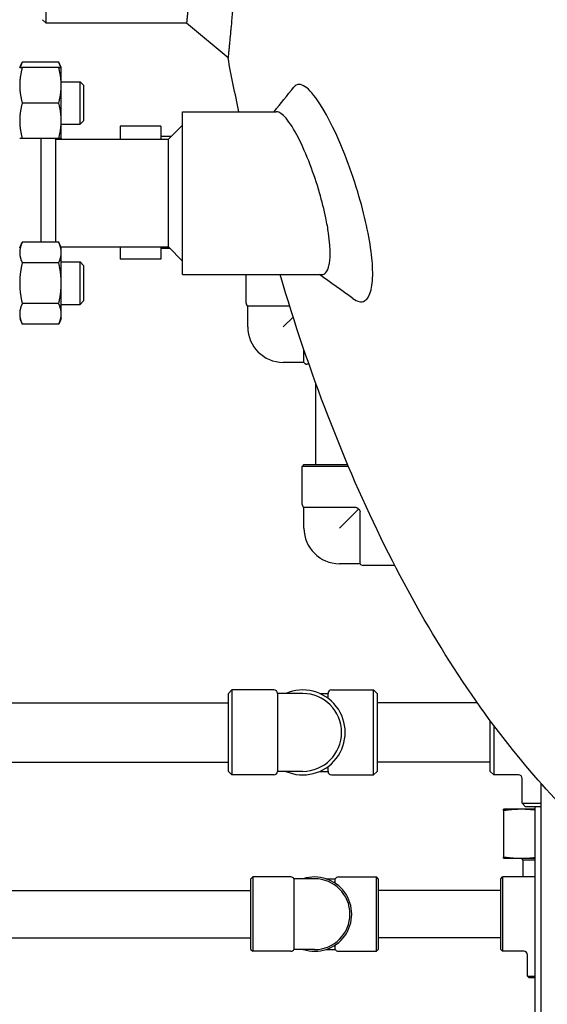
# Model space of a CAD drawing. Header units: inches. Extents: x 24 to 1128, y -69 to 748.
# Tile 281 of 656: x 450 to 459, y 284 to 302. Entities that reach past the tile are written whole.
import ezdxf

# ---------------------------------------------------------------- set-up
doc = ezdxf.new("R2010")
doc.units = ezdxf.units.IN
doc.header["$LTSCALE"] = 32
doc.header["$MEASUREMENT"] = 0
doc.layers.add('Visible (ANSI)', color=7, linetype='Continuous', lineweight=30)

msp = doc.modelspace()

# ---------------------------------------------------------------- linework, layer by layer
at = {"layer": 'Visible (ANSI)'}
for p, q in [((450.47621, 301.54617), (450.47621, 317.54616)), ((450.47621, 301.54617), (450.41371, 301.60867)), ((452.95832, 301.54617), (450.47621, 301.54617)), ((453.69134, 300.93414), (452.95832, 301.54617)), ((450.01116, 300.76216), (450.05624, 300.85885)), ((450.70007, 300.85885), (450.05624, 300.85885)), ((450.74516, 300.76216), (450.70007, 300.85885)), ((450.70007, 300.76216), (450.05624, 300.76216)), ((450.74516, 300.44966), (450.74516, 300.76216)), ((450.74516, 300.51216), (451.07866, 300.51216)), ((451.07866, 299.76216), (451.07866, 300.51216)), ((451.14116, 300.44966), (451.07866, 300.51216)), ((450.74516, 299.82466), (450.74516, 300.44966)), ((451.14116, 300.44966), (451.14116, 299.82466)), ((450.70007, 300.13716), (450.05624, 300.13716)), ((452.88866, 297.10867), (452.88866, 299.98367)), ((452.88866, 299.98367), (454.54422, 299.98367)), ((450.74516, 299.51216), (450.74516, 299.82466)), ((451.14116, 299.82466), (451.07866, 299.76216)), ((450.74516, 299.76216), (451.07866, 299.76216)), ((451.78822, 299.73051), (451.78822, 299.49617)), ((452.50622, 299.73051), (451.78822, 299.73051)), ((452.50622, 299.73051), (452.50622, 299.49617)), ((452.63866, 299.49617), (452.88866, 299.74617)), ((450.70007, 299.51216), (450.05624, 299.51216)), ((450.39116, 297.67687), (450.39116, 299.51216)), ((450.64116, 299.49617), (450.62517, 299.51216)), ((450.64116, 299.49617), (452.63866, 299.49617)), ((450.64116, 299.49617), (450.64116, 297.67687)), ((450.74516, 299.51216), (450.7377, 299.49617)), ((452.6875, 299.54501), (452.50622, 299.54501)), ((452.63866, 297.59617), (452.63866, 299.49617)), ((450.01116, 297.58018), (450.05624, 297.67687)), ((450.70007, 297.67687), (450.05624, 297.67687)), ((450.74516, 297.58018), (450.70007, 297.67687)), ((450.7377, 297.59617), (452.63866, 297.59617)), ((450.74516, 297.49645), (450.74516, 297.58018)), ((451.78822, 297.59617), (451.78822, 297.37951)), ((452.50622, 297.59617), (452.50622, 297.37951)), ((452.66982, 297.56501), (452.50622, 297.56501)), ((452.63866, 297.59617), (452.88866, 297.34617)), ((450.74516, 296.95518), (450.74516, 297.49645)), ((452.50622, 297.37951), (451.78822, 297.37951)), ((450.70007, 297.31602), (450.05624, 297.31602)), ((450.74516, 297.33018), (451.07866, 297.33018)), ((451.07866, 296.58018), (451.07866, 297.33018)), ((451.14116, 297.26768), (451.07866, 297.33018)), ((451.14116, 297.26768), (451.14116, 296.64268)), ((452.88866, 297.10867), (455.34736, 297.10867)), ((454.00917, 296.6012), (454.00917, 297.10867)), ((450.74516, 296.41391), (450.74516, 296.95518)), ((450.70007, 296.59434), (450.05624, 296.59434)), ((450.74516, 296.58018), (451.07866, 296.58018)), ((451.14116, 296.64268), (451.07866, 296.58018)), ((454.78116, 296.54707), (454.04042, 296.54707)), ((454.04042, 296.1817), (454.04042, 296.54707)), ((450.01116, 296.33018), (450.05624, 296.23349)), ((450.74516, 296.33018), (450.70007, 296.23349)), ((450.74516, 296.33018), (450.74516, 296.41391)), ((454.66542, 296.1817), (454.84133, 296.35761)), ((450.70007, 296.23349), (450.05624, 296.23349)), ((455.03079, 295.5567), (455.03079, 295.78476)), ((455.03079, 295.5567), (454.66542, 295.5567)), ((455.12041, 295.52545), (455.08492, 295.52545)), ((455.23792, 295.19586), (455.23792, 293.75158)), ((455.03292, 293.75158), (455.00167, 293.72033)), ((455.81741, 293.72033), (455.00167, 293.72033)), ((455.00167, 293.04608), (455.00167, 293.72033)), ((455.03292, 293.75158), (455.80417, 293.75158)), ((455.95434, 292.99195), (455.03292, 292.99195)), ((455.03292, 292.62658), (455.03292, 292.99195)), ((455.65792, 292.62658), (455.9973, 292.96595)), ((456.02329, 292.00158), (456.02329, 292.923)), ((456.02329, 292.00158), (455.65792, 292.00158)), ((456.63658, 291.97033), (456.07742, 291.97033)), ((453.69792, 289.70867), (453.76042, 289.77117)), ((453.69792, 288.33367), (453.69792, 289.70867)), ((453.76042, 289.77117), (453.76042, 288.27117)), ((454.50042, 289.77117), (453.76042, 289.77117)), ((454.56292, 289.70867), (454.56292, 288.33367)), ((455.01042, 289.70867), (454.56292, 289.70867)), ((455.31016, 289.70867), (455.45792, 289.70867)), ((455.45792, 289.62304), (455.45792, 289.70867)), ((455.52042, 289.77117), (456.26042, 289.77117)), ((456.26042, 288.27117), (456.26042, 289.77117)), ((456.32292, 289.70867), (456.26042, 289.77117)), ((456.32292, 289.70867), (456.32292, 288.33367)), ((444.70116, 289.54617), (453.69792, 289.54617)), ((458.09464, 289.54617), (456.32292, 289.54617)), ((458.32292, 288.33367), (458.32292, 289.22952)), ((458.38542, 289.14541), (458.38542, 288.27117)), ((444.70116, 288.49617), (453.69792, 288.49617)), ((458.32292, 288.49617), (456.32292, 288.49617)), ((453.69792, 288.33367), (453.76042, 288.27117)), ((455.01042, 288.33367), (454.56292, 288.33367)), ((455.31016, 288.33367), (455.45792, 288.33367)), ((455.45792, 288.33367), (455.45792, 288.4193)), ((456.32292, 288.33367), (456.26042, 288.27117)), ((458.32292, 288.33367), (458.38542, 288.27117)), ((454.50042, 288.27117), (453.76042, 288.27117)), ((455.52042, 288.27117), (456.26042, 288.27117)), ((458.82292, 288.27117), (458.38542, 288.27117)), ((458.88542, 287.77117), (458.88542, 288.20867)), ((459.21542, 288.12617), (459.21542, 250.54617)), ((458.87174, 287.66408), (458.55542, 287.66408)), ((458.55542, 287.64528), (458.55542, 286.81688)), ((459.11042, 287.66408), (458.87174, 287.66408)), ((458.88542, 287.77117), (459.21542, 287.77117)), ((458.94792, 287.70867), (458.88542, 287.77117)), ((459.21542, 287.70867), (458.94792, 287.70867)), ((459.11042, 287.70867), (459.11042, 250.54617)), ((458.55542, 286.79808), (458.87174, 286.79808)), ((458.87174, 286.79808), (459.11042, 286.79808)), ((458.90292, 286.76808), (458.87292, 286.79808)), ((459.11042, 286.76808), (458.90292, 286.76808)), ((458.90292, 286.46827), (458.90292, 286.76808)), ((454.09542, 286.43702), (454.12667, 286.46827)), ((454.09542, 285.18702), (454.09542, 286.43702)), ((454.12667, 286.46827), (454.12667, 285.15577)), ((454.80092, 286.46827), (454.12667, 286.46827)), ((454.85504, 286.43702), (454.85504, 285.18702)), ((455.22042, 286.43702), (454.85504, 286.43702)), ((455.42052, 286.43702), (455.58579, 286.43702)), ((455.58579, 286.36225), (455.58579, 286.43702)), ((455.63992, 286.46827), (456.31417, 286.46827)), ((456.31417, 285.15577), (456.31417, 286.46827)), ((456.34542, 286.43702), (456.31417, 286.46827)), ((456.34542, 286.43702), (456.34542, 285.18702)), ((458.51042, 286.43702), (458.54167, 286.46827)), ((458.51042, 285.18702), (458.51042, 286.43702)), ((458.54167, 286.46827), (458.54167, 285.15577)), ((459.11042, 286.46827), (458.54167, 286.46827)), ((436.08763, 286.23202), (454.09542, 286.23202)), ((458.51042, 286.23202), (456.34542, 286.23202)), ((436.08763, 285.39202), (454.09542, 285.39202)), ((458.51042, 285.39202), (456.34542, 285.39202)), ((454.09542, 285.18702), (454.12667, 285.15577)), ((455.22042, 285.18702), (454.85504, 285.18702)), ((455.42052, 285.18702), (455.58579, 285.18702)), ((455.58579, 285.18702), (455.58579, 285.26178)), ((456.34542, 285.18702), (456.31417, 285.15577)), ((458.51042, 285.18702), (458.54167, 285.15577)), ((454.80092, 285.15577), (454.12667, 285.15577)), ((455.63992, 285.15577), (456.31417, 285.15577)), ((458.91667, 285.15577), (458.54167, 285.15577)), ((458.97917, 284.71827), (458.97917, 285.09327)), ((458.97917, 284.71827), (459.11042, 284.71827)), ((459.01042, 284.68702), (458.97917, 284.71827)), ((459.11042, 284.68702), (459.01042, 284.68702))]:
    msp.add_line(p, q, dxfattribs=at)
for centre, radius, start, end in [((454.07167, 296.6012), 0.0625, 180, 240), ((454.66542, 296.1817), 0.625, 180, 270), ((455.08492, 295.58795), 0.0625, 210, 270), ((455.06417, 293.04608), 0.0625, 180, 240), ((455.65792, 292.62658), 0.625, 180, 270), ((456.07742, 292.03283), 0.0625, 210, 270), ((454.50042, 289.70867), 0.0625, 0, 90), ((455.01042, 289.02117), 0.75, 246.443536, 113.556464), ((455.01042, 289.02117), 0.6875, 270, 90), ((455.52042, 289.70867), 0.0625, 90, 180), ((454.50042, 288.33367), 0.0625, 270, 0), ((455.52042, 288.33367), 0.0625, 180, 270), ((458.82292, 288.20867), 0.0625, 0, 90), ((454.80092, 286.40577), 0.0625, 30, 90), ((455.22042, 285.81202), 0.65625, 252.24721, 107.75279), ((455.22042, 285.81202), 0.625, 270, 90), ((455.63992, 286.40577), 0.0625, 90, 150), ((454.80092, 285.21827), 0.0625, 270, 330), ((455.63992, 285.21827), 0.0625, 210, 270), ((458.91667, 285.09327), 0.0625, 0, 90)]:
    msp.add_arc(centre, radius, start, end, dxfattribs=at)
for points, knots in [([(453.70857, 317.98436), (453.70959, 317.97404), (453.71064, 317.96326), (453.71174, 317.95202), (453.71182, 317.95124), (453.71189, 317.95046), (453.71197, 317.94968), (453.71389, 317.93), (453.71594, 317.90892), (453.71813, 317.88642), (453.71822, 317.88541), (453.71832, 317.8844), (453.71842, 317.88338), (453.723, 317.83615), (453.72813, 317.78277), (453.73379, 317.72324), (453.73394, 317.72166), (453.73409, 317.72009), (453.73424, 317.7185), (453.73707, 317.68876), (453.74002, 317.6575), (453.7431, 317.62472), (453.74328, 317.6228), (453.74346, 317.62087), (453.74364, 317.61895), (453.74833, 317.56897), (453.75331, 317.51549), (453.75855, 317.45853), (453.76035, 317.43891), (453.76219, 317.41885), (453.76406, 317.39836), (453.76431, 317.39561), (453.76456, 317.39286), (453.76481, 317.3901), (453.76499, 317.38808), (453.76518, 317.38606), (453.76536, 317.38403), (453.76869, 317.34755), (453.77211, 317.3097), (453.77563, 317.27051), (453.77591, 317.26734), (453.7762, 317.26416), (453.77648, 317.26097), (453.78414, 317.17559), (453.79223, 317.08385), (453.8007, 316.98581), (453.80105, 316.98181), (453.80139, 316.9778), (453.80174, 316.97378), (453.80578, 316.92701), (453.80989, 316.87883), (453.81409, 316.82925), (453.81446, 316.82482), (453.81484, 316.82037), (453.81521, 316.81592), (453.82181, 316.73781), (453.82858, 316.65627), (453.8355, 316.57141), (453.83772, 316.54423), (453.83995, 316.51667), (453.8422, 316.48873), (453.84264, 316.48325), (453.84309, 316.47776), (453.84353, 316.47225), (453.8479, 316.41779), (453.85234, 316.36189), (453.85684, 316.30458), (453.8573, 316.29863), (453.85777, 316.29266), (453.85824, 316.28668), (453.86797, 316.16217), (453.87796, 316.03102), (453.88808, 315.89348), (453.88857, 315.88678), (453.88906, 315.88006), (453.88956, 315.87333), (453.89452, 315.80569), (453.89951, 315.73653), (453.90451, 315.66588), (453.90502, 315.65877), (453.90552, 315.65165), (453.90603, 315.64451), (453.90826, 315.6129), (453.9105, 315.581), (453.91273, 315.54881), (453.91813, 315.47124), (453.92353, 315.39199), (453.92893, 315.3111), (453.93176, 315.26863), (453.9346, 315.22559), (453.93745, 315.18201), (453.93797, 315.17395), (453.9385, 315.16587), (453.93902, 315.15778), (453.94396, 315.0818), (453.94889, 315.00425), (453.95381, 314.92519), (453.95432, 314.91692), (453.95484, 314.90863), (453.95535, 314.90033), (453.96562, 314.73444), (453.97582, 314.56197), (453.98578, 314.38359), (453.98625, 314.37527), (453.98671, 314.36693), (453.98718, 314.35859), (453.99189, 314.2737), (453.99656, 314.18748), (454.00116, 314.10002), (454.0016, 314.09166), (454.00204, 314.08328), (454.00247, 314.07489), (454.00927, 313.94487), (454.01591, 313.81213), (454.02235, 313.67697), (454.02496, 313.62205), (454.02755, 313.56657), (454.03011, 313.51056), (454.03052, 313.50157), (454.03093, 313.49257), (454.03134, 313.48355), (454.03551, 313.39176), (454.03959, 313.29855), (454.04358, 313.20398), (454.04396, 313.19488), (454.04434, 313.18578), (454.04472, 313.17666), (454.0469, 313.12466), (454.04904, 313.07225), (454.05115, 313.01946), (454.05719, 312.86846), (454.06296, 312.71427), (454.06836, 312.55814), (454.06863, 312.55057), (454.06889, 312.54299), (454.06915, 312.53541), (454.07271, 312.43186), (454.07611, 312.32738), (454.07935, 312.22209), (454.07956, 312.21532), (454.07977, 312.20854), (454.07998, 312.20175), (454.08488, 312.04097), (454.0894, 311.87834), (454.09348, 311.71432), (454.09352, 311.71268), (454.09356, 311.71104), (454.0936, 311.7094), (454.09376, 311.70328), (454.09391, 311.69715), (454.09406, 311.69101), (454.09532, 311.63971), (454.09655, 311.58818), (454.09773, 311.53644), (454.09787, 311.53041), (454.098, 311.52438), (454.09814, 311.51834), (454.10062, 311.40882), (454.10291, 311.29833), (454.10501, 311.18699), (454.10512, 311.18129), (454.10523, 311.17559), (454.10533, 311.16988), (454.10632, 311.11704), (454.10726, 311.064), (454.10815, 311.01078), (454.10824, 311.00528), (454.10833, 310.99977), (454.10843, 310.99426), (454.11029, 310.88201), (454.11195, 310.76897), (454.1134, 310.65525), (454.11346, 310.65041), (454.11352, 310.64557), (454.11358, 310.64073), (454.11427, 310.58579), (454.11491, 310.5307), (454.1155, 310.47547), (454.11554, 310.47131), (454.11559, 310.46715), (454.11563, 310.46299), (454.11685, 310.34672), (454.11785, 310.22977), (454.11861, 310.11302), (454.11862, 310.11071), (454.11864, 310.1084), (454.11865, 310.10609), (454.11903, 310.04787), (454.11934, 309.98966), (454.1196, 309.93148), (454.11961, 309.93003), (454.11961, 309.92857), (454.11962, 309.92711), (454.12014, 309.80751), (454.12042, 309.68803), (454.12045, 309.56882), (454.12045, 309.56297), (454.12045, 309.55712), (454.12045, 309.55128), (454.12045, 309.49729), (454.12041, 309.44329), (454.12031, 309.38929), (454.12031, 309.38879), (454.12031, 309.38829), (454.12031, 309.38779), (454.12009, 309.26881), (454.11963, 309.14983), (454.11893, 309.03102), (454.11892, 309.02934), (454.11891, 309.02766), (454.1189, 309.02599), (454.11855, 308.96803), (454.11815, 308.91012), (454.11769, 308.85226), (454.11767, 308.85002), (454.11765, 308.84777), (454.11764, 308.84552), (454.11626, 308.67458), (454.11439, 308.50413), (454.11204, 308.33464), (454.11198, 308.33098), (454.11193, 308.32733), (454.11188, 308.32367), (454.11035, 308.21461), (454.10862, 308.10596), (454.1067, 307.99783), (454.10663, 307.99356), (454.10655, 307.9893), (454.10648, 307.98504), (454.10284, 307.78207), (454.09851, 307.58049), (454.0936, 307.38285), (454.0932, 307.36661), (454.09279, 307.35039), (454.09238, 307.33418), (454.09222, 307.32786), (454.09206, 307.32154), (454.0919, 307.31521), (454.08926, 307.21223), (454.08645, 307.10997), (454.0835, 307.00855), (454.08328, 307.00123), (454.08307, 306.99391), (454.08285, 306.9866), (454.07672, 306.77796), (454.06993, 306.57295), (454.06261, 306.37254), (454.06229, 306.36359), (454.06196, 306.35465), (454.06163, 306.34572), (454.05824, 306.25376), (454.05475, 306.16278), (454.05115, 306.07288), (454.05102, 306.06963), (454.05089, 306.06639), (454.05076, 306.06315), (454.05039, 306.0538), (454.05001, 306.04447), (454.04963, 306.03514), (454.04172, 305.83929), (454.03334, 305.64862), (454.02465, 305.46394), (454.02423, 305.45509), (454.02381, 305.44626), (454.0234, 305.43744), (454.02307, 305.43055), (454.02274, 305.42367), (454.02242, 305.41679), (454.01854, 305.33533), (454.01458, 305.25468), (454.01056, 305.17491), (454.01014, 305.16669), (454.00973, 305.15848), (454.00931, 305.15028), (454.00041, 304.97478), (453.99118, 304.80339), (453.98179, 304.63773), (453.98131, 304.62938), (453.98084, 304.62105), (453.98036, 304.61273), (453.97605, 304.53701), (453.9717, 304.46246), (453.96733, 304.38913), (453.96683, 304.38069), (453.96632, 304.37226), (453.96582, 304.36385), (453.9565, 304.20834), (453.94709, 304.05836), (453.9377, 303.91419), (453.93717, 303.90609), (453.93664, 303.898), (453.93611, 303.88994), (453.93373, 303.85348), (453.93134, 303.81741), (453.92896, 303.78171), (453.92687, 303.75031), (453.92477, 303.71916), (453.92267, 303.68825), (453.92216, 303.68064), (453.92164, 303.67305), (453.92112, 303.66547), (453.91833, 303.62439), (453.91553, 303.58375), (453.91274, 303.54355), (453.90599, 303.44652), (453.89926, 303.35208), (453.89258, 303.26036), (453.89208, 303.25351), (453.89158, 303.24667), (453.89108, 303.23985), (453.88658, 303.17823), (453.8821, 303.11785), (453.87765, 303.05874), (453.87716, 303.05223), (453.87667, 303.04573), (453.87618, 303.03924), (453.86673, 302.91393), (453.85744, 302.79441), (453.84839, 302.68091), (453.84794, 302.67522), (453.84749, 302.66955), (453.84704, 302.66389), (453.84313, 302.61497), (453.83927, 302.56718), (453.83547, 302.52053), (453.83504, 302.51533), (453.83462, 302.51015), (453.8342, 302.50498), (453.83378, 302.49984), (453.83336, 302.49472), (453.83294, 302.48961), (453.82421, 302.38304), (453.81573, 302.28189), (453.80756, 302.18629), (453.8072, 302.18208), (453.80684, 302.17788), (453.80648, 302.1737), (453.80264, 302.12889), (453.79888, 302.08532), (453.79519, 302.04299), (453.79486, 302.03916), (453.79452, 302.03535), (453.79419, 302.03154), (453.78806, 301.96135), (453.78215, 301.89461), (453.77648, 301.83135), (453.77497, 301.81453), (453.77348, 301.79795), (453.77201, 301.78162), (453.77173, 301.77856), (453.77146, 301.77551), (453.77118, 301.77247), (453.76921, 301.75064), (453.76727, 301.72925), (453.76536, 301.70831), (453.76399, 301.69321), (453.76263, 301.67834), (453.76129, 301.66371), (453.76105, 301.66107), (453.76081, 301.65845), (453.76057, 301.65584), (453.75988, 301.64828), (453.75919, 301.64079), (453.7585, 301.63336), (453.75259, 301.56906), (453.74701, 301.5092), (453.7418, 301.45379), (453.74163, 301.45198), (453.74146, 301.45017), (453.74129, 301.44836), (453.73845, 301.41822), (453.73573, 301.3894), (453.73311, 301.36193), (453.73297, 301.36044), (453.73283, 301.35895), (453.73269, 301.35747), (453.72729, 301.30079), (453.72239, 301.24986), (453.718, 301.20467), (453.71791, 301.20369), (453.71782, 301.20271), (453.71772, 301.20174), (453.71557, 301.17956), (453.71354, 301.15877), (453.71165, 301.13937), (453.71157, 301.13861), (453.7115, 301.13784), (453.71142, 301.13708), (453.71043, 301.12695), (453.70948, 301.1172), (453.70856, 301.10783), (453.70588, 301.08053), (453.7035, 301.05646), (453.70144, 301.03562), (453.7014, 301.03523), (453.70137, 301.03485), (453.70133, 301.03447), (453.69996, 301.02063), (453.69873, 301.00822), (453.69764, 300.99724), (453.69761, 300.99701), (453.69759, 300.99677), (453.69757, 300.99654), (453.69536, 300.97432), (453.69373, 300.95803), (453.6927, 300.94768), (453.69269, 300.94763), (453.69268, 300.94758), (453.69268, 300.94753), (453.69216, 300.94238), (453.6918, 300.93871), (453.69158, 300.93653), (453.69158, 300.93652), (453.69158, 300.93652), (453.69158, 300.93651), (453.69142, 300.93493), (453.69134, 300.93414), (453.69134, 300.93414)], [0, 0, 0, 0, 0.003172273, 0.003172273, 0.003172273, 0.003391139, 0.003391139, 0.003391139, 0.008912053, 0.008912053, 0.008912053, 0.009159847, 0.009159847, 0.009159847, 0.020688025, 0.020688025, 0.020688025, 0.020992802, 0.020992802, 0.020992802, 0.026720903, 0.026720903, 0.026720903, 0.02705607, 0.02705607, 0.02705607, 0.035741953, 0.035741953, 0.035741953, 0.038733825, 0.038733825, 0.038733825, 0.039134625, 0.039134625, 0.039134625, 0.039427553, 0.039427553, 0.039427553, 0.044703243, 0.044703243, 0.044703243, 0.045129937, 0.045129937, 0.045129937, 0.056559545, 0.056559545, 0.056559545, 0.057025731, 0.057025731, 0.057025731, 0.062450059, 0.062450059, 0.062450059, 0.062934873, 0.062934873, 0.062934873, 0.071438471, 0.071438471, 0.071438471, 0.074161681, 0.074161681, 0.074161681, 0.074695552, 0.074695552, 0.074695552, 0.079974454, 0.079974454, 0.079974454, 0.080522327, 0.080522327, 0.080522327, 0.091931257, 0.091931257, 0.091931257, 0.092487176, 0.092487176, 0.092487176, 0.098072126, 0.098072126, 0.098072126, 0.098634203, 0.098634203, 0.098634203, 0.101122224, 0.101122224, 0.101122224, 0.107117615, 0.107117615, 0.107117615, 0.110266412, 0.110266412, 0.110266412, 0.110848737, 0.110848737, 0.110848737, 0.11631456, 0.11631456, 0.11631456, 0.116886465, 0.116886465, 0.116886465, 0.128309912, 0.128309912, 0.128309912, 0.128842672, 0.128842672, 0.128842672, 0.134262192, 0.134262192, 0.134262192, 0.134780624, 0.134780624, 0.134780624, 0.142815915, 0.142815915, 0.142815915, 0.146081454, 0.146081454, 0.146081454, 0.146605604, 0.146605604, 0.146605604, 0.151940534, 0.151940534, 0.151940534, 0.152453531, 0.152453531, 0.152453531, 0.155378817, 0.155378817, 0.155378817, 0.163744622, 0.163744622, 0.163744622, 0.164150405, 0.164150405, 0.164150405, 0.169691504, 0.169691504, 0.169691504, 0.170048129, 0.170048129, 0.170048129, 0.178501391, 0.178501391, 0.178501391, 0.178585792, 0.178585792, 0.178585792, 0.178901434, 0.178901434, 0.178901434, 0.181541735, 0.181541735, 0.181541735, 0.181849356, 0.181849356, 0.181849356, 0.18743201, 0.18743201, 0.18743201, 0.187717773, 0.187717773, 0.187717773, 0.190365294, 0.190365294, 0.190365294, 0.190639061, 0.190639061, 0.190639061, 0.196219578, 0.196219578, 0.196219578, 0.19645702, 0.19645702, 0.19645702, 0.199151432, 0.199151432, 0.199151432, 0.199354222, 0.199354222, 0.199354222, 0.20502389, 0.20502389, 0.20502389, 0.205136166, 0.205136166, 0.205136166, 0.207963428, 0.207963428, 0.207963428, 0.208034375, 0.208034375, 0.208034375, 0.213846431, 0.213846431, 0.213846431, 0.214131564, 0.214131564, 0.214131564, 0.216764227, 0.216764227, 0.216764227, 0.216788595, 0.216788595, 0.216788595, 0.222588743, 0.222588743, 0.222588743, 0.222670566, 0.222670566, 0.222670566, 0.225499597, 0.225499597, 0.225499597, 0.225609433, 0.225609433, 0.225609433, 0.233968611, 0.233968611, 0.233968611, 0.234148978, 0.234148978, 0.234148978, 0.239529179, 0.239529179, 0.239529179, 0.239741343, 0.239741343, 0.239741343, 0.249844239, 0.249844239, 0.249844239, 0.250674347, 0.250674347, 0.250674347, 0.250998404, 0.250998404, 0.250998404, 0.256278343, 0.256278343, 0.256278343, 0.256659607, 0.256659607, 0.256659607, 0.267534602, 0.267534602, 0.267534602, 0.268020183, 0.268020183, 0.268020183, 0.273020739, 0.273020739, 0.273020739, 0.273201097, 0.273201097, 0.273201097, 0.273721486, 0.273721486, 0.273721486, 0.284650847, 0.284650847, 0.284650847, 0.285174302, 0.285174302, 0.285174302, 0.285583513, 0.285583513, 0.285583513, 0.290430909, 0.290430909, 0.290430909, 0.290930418, 0.290930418, 0.290930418, 0.301618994, 0.301618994, 0.301618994, 0.302157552, 0.302157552, 0.302157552, 0.307060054, 0.307060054, 0.307060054, 0.307624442, 0.307624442, 0.307624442, 0.318060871, 0.318060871, 0.318060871, 0.318647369, 0.318647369, 0.318647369, 0.321298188, 0.321298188, 0.321298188, 0.323629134, 0.323629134, 0.323629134, 0.324202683, 0.324202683, 0.324202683, 0.327312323, 0.327312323, 0.327312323, 0.334817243, 0.334817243, 0.334817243, 0.335377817, 0.335377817, 0.335377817, 0.34044197, 0.34044197, 0.34044197, 0.341000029, 0.341000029, 0.341000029, 0.351787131, 0.351787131, 0.351787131, 0.35232784, 0.35232784, 0.35232784, 0.357002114, 0.357002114, 0.357002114, 0.357522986, 0.357522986, 0.357522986, 0.358040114, 0.358040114, 0.358040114, 0.368821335, 0.368821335, 0.368821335, 0.369295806, 0.369295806, 0.369295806, 0.374374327, 0.374374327, 0.374374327, 0.374833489, 0.374833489, 0.374833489, 0.383299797, 0.383299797, 0.383299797, 0.385551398, 0.385551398, 0.385551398, 0.385973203, 0.385973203, 0.385973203, 0.389000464, 0.389000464, 0.389000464, 0.39118296, 0.39118296, 0.39118296, 0.39157528, 0.39157528, 0.39157528, 0.392708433, 0.392708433, 0.392708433, 0.402513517, 0.402513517, 0.402513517, 0.402834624, 0.402834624, 0.402834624, 0.408198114, 0.408198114, 0.408198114, 0.408488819, 0.408488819, 0.408488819, 0.419610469, 0.419610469, 0.419610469, 0.419850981, 0.419850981, 0.419850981, 0.425340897, 0.425340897, 0.425340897, 0.425557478, 0.425557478, 0.425557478, 0.428442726, 0.428442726, 0.428442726, 0.436853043, 0.436853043, 0.436853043, 0.437007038, 0.437007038, 0.437007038, 0.442625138, 0.442625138, 0.442625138, 0.44274473, 0.44274473, 0.44274473, 0.454177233, 0.454177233, 0.454177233, 0.454232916, 0.454232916, 0.454232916, 0.459957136, 0.459957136, 0.459957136, 0.459980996, 0.459980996, 0.459980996, 0.464151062, 0.464151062, 0.464151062, 0.464151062]), ([(452.97453, 317.37861), (452.97548, 317.36867), (452.97648, 317.35829), (452.97751, 317.34747), (452.97758, 317.34672), (452.97765, 317.34597), (452.97772, 317.34522), (452.97953, 317.32627), (452.98146, 317.30598), (452.9835, 317.28434), (452.9836, 317.28337), (452.98369, 317.2824), (452.98378, 317.28142), (452.98808, 317.23599), (452.99289, 317.18467), (452.9982, 317.12748), (452.99834, 317.12596), (452.99848, 317.12445), (452.99862, 317.12293), (453.00127, 317.09435), (453.00403, 317.06432), (453.00692, 317.03284), (453.00708, 317.031), (453.00725, 317.02915), (453.00742, 317.0273), (453.01181, 316.9793), (453.01647, 316.92796), (453.02137, 316.87327), (453.02306, 316.85443), (453.02478, 316.83519), (453.02652, 316.81554), (453.02676, 316.81291), (453.02699, 316.81027), (453.02723, 316.80762), (453.0274, 316.80569), (453.02757, 316.80375), (453.02774, 316.80181), (453.03085, 316.76683), (453.03404, 316.73059), (453.03732, 316.69308), (453.03759, 316.69005), (453.03785, 316.687), (453.03812, 316.68395), (453.04526, 316.60225), (453.05279, 316.51461), (453.06066, 316.42108), (453.06098, 316.41727), (453.0613, 316.41345), (453.06162, 316.40961), (453.06537, 316.365), (453.06919, 316.31906), (453.07308, 316.2718), (453.07343, 316.26758), (453.07377, 316.26335), (453.07412, 316.2591), (453.08024, 316.18465), (453.08652, 316.10697), (453.09293, 316.02609), (453.09499, 316.00019), (453.09706, 315.97394), (453.09914, 315.94736), (453.09955, 315.94215), (453.09996, 315.93693), (453.10037, 315.93169), (453.10441, 315.8799), (453.10851, 315.82684), (453.11265, 315.7725), (453.11308, 315.76686), (453.11351, 315.76121), (453.11394, 315.75554), (453.12291, 315.63754), (453.13208, 315.5136), (453.14135, 315.38379), (453.1418, 315.37746), (453.14226, 315.37112), (453.14271, 315.36477), (453.14726, 315.30094), (453.15183, 315.23571), (453.15641, 315.16909), (453.15687, 315.16238), (453.15733, 315.15566), (453.1578, 315.14893), (453.15984, 315.11913), (453.16189, 315.08905), (453.16393, 315.05872), (453.16887, 314.98561), (453.1738, 314.91096), (453.17873, 314.83481), (453.18132, 314.79482), (453.18391, 314.75438), (453.18649, 314.7135), (453.18697, 314.70594), (453.18745, 314.69836), (453.18793, 314.69077), (453.19241, 314.61954), (453.19689, 314.54698), (453.20134, 314.47313), (453.20181, 314.4654), (453.20227, 314.45766), (453.20274, 314.44991), (453.21203, 314.295), (453.22122, 314.13448), (453.23019, 313.96866), (453.23061, 313.96093), (453.23103, 313.95319), (453.23145, 313.94543), (453.23569, 313.86653), (453.23989, 313.78643), (453.24402, 313.70519), (453.24442, 313.69742), (453.24481, 313.68963), (453.2452, 313.68184), (453.25131, 313.56106), (453.25728, 313.43775), (453.26307, 313.31204), (453.26542, 313.26095), (453.26775, 313.20943), (453.27004, 313.15746), (453.27041, 313.14912), (453.27078, 313.14077), (453.27114, 313.1324), (453.27487, 313.04728), (453.27852, 312.96104), (453.28206, 312.87395), (453.2824, 312.86558), (453.28274, 312.8572), (453.28308, 312.84881), (453.28501, 312.80095), (453.28691, 312.75283), (453.28878, 312.70444), (453.29412, 312.56606), (453.29919, 312.42552), (453.30396, 312.28303), (453.30419, 312.27612), (453.30442, 312.2692), (453.30465, 312.26228), (453.30778, 312.16778), (453.31078, 312.07243), (453.31363, 311.97629), (453.31382, 311.9701), (453.314, 311.96391), (453.31418, 311.95772), (453.31851, 311.8109), (453.32249, 311.66227), (453.32609, 311.51206), (453.32613, 311.51056), (453.32616, 311.50906), (453.3262, 311.50756), (453.32633, 311.50195), (453.32647, 311.49634), (453.3266, 311.49073), (453.32772, 311.44376), (453.3288, 311.39661), (453.32984, 311.3493), (453.32996, 311.34379), (453.33008, 311.33827), (453.3302, 311.33276), (453.33238, 311.23264), (453.3344, 311.13176), (453.33624, 311.03018), (453.33633, 311.02498), (453.33643, 311.01978), (453.33652, 311.01457), (453.33738, 310.96636), (453.33821, 310.91799), (453.33899, 310.86947), (453.33907, 310.86445), (453.33915, 310.85943), (453.33923, 310.85441), (453.34087, 310.75206), (453.34232, 310.64913), (453.34357, 310.54614), (453.34363, 310.54176), (453.34368, 310.53738), (453.34373, 310.53299), (453.34433, 310.48326), (453.34489, 310.43349), (453.34539, 310.38368), (453.34543, 310.37993), (453.34547, 310.37618), (453.34551, 310.37243), (453.34656, 310.26761), (453.34742, 310.16263), (453.34808, 310.05757), (453.34809, 310.05549), (453.3481, 310.05341), (453.34812, 310.05133), (453.34844, 309.99893), (453.34871, 309.94651), (453.34893, 309.89408), (453.34894, 309.89277), (453.34895, 309.89145), (453.34895, 309.89013), (453.3494, 309.78235), (453.34964, 309.6745), (453.34967, 309.56666), (453.34967, 309.56137), (453.34967, 309.55608), (453.34967, 309.55079), (453.34968, 309.50194), (453.34963, 309.45309), (453.34955, 309.40425), (453.34955, 309.4038), (453.34955, 309.40334), (453.34955, 309.40289), (453.34936, 309.29528), (453.34896, 309.1877), (453.34835, 309.08021), (453.34834, 309.07869), (453.34833, 309.07718), (453.34832, 309.07566), (453.34802, 309.02323), (453.34767, 308.97083), (453.34727, 308.91846), (453.34725, 308.91643), (453.34724, 308.91439), (453.34722, 308.91236), (453.34603, 308.75762), (453.34439, 308.60317), (453.34233, 308.44921), (453.34229, 308.44589), (453.34224, 308.44257), (453.3422, 308.43925), (453.34086, 308.34017), (453.33934, 308.24117), (453.33766, 308.14278), (453.33759, 308.1389), (453.33753, 308.13502), (453.33746, 308.13114), (453.33427, 307.94648), (453.3305, 307.76424), (453.3262, 307.58466), (453.32584, 307.56991), (453.32549, 307.55517), (453.32513, 307.54044), (453.32499, 307.53469), (453.32485, 307.52895), (453.3247, 307.5232), (453.32239, 307.42962), (453.31994, 307.33666), (453.31734, 307.24438), (453.31715, 307.23772), (453.31697, 307.23106), (453.31678, 307.2244), (453.3114, 307.03455), (453.30543, 306.84761), (453.29897, 306.66414), (453.29869, 306.65594), (453.2984, 306.64776), (453.29811, 306.63958), (453.29512, 306.55536), (453.29202, 306.47187), (453.28883, 306.38918), (453.28871, 306.3862), (453.2886, 306.38321), (453.28848, 306.38023), (453.28815, 306.37163), (453.28782, 306.36304), (453.28748, 306.35446), (453.28045, 306.1742), (453.27297, 305.99775), (453.26514, 305.82559), (453.26477, 305.81734), (453.26439, 305.80911), (453.26401, 305.80088), (453.26372, 305.79445), (453.26343, 305.78803), (453.26313, 305.78161), (453.25963, 305.70558), (453.25606, 305.63034), (453.25244, 305.55611), (453.25207, 305.54846), (453.25169, 305.54082), (453.25132, 305.53319), (453.24331, 305.36995), (453.23503, 305.21137), (453.22659, 305.05759), (453.22617, 305.04984), (453.22574, 305.04211), (453.22531, 305.03439), (453.22143, 304.96408), (453.21752, 304.89478), (453.21357, 304.82651), (453.21312, 304.81865), (453.21267, 304.81081), (453.21221, 304.80297), (453.20381, 304.65815), (453.19529, 304.51797), (453.18673, 304.38258), (453.18625, 304.37497), (453.18577, 304.36738), (453.18529, 304.3598), (453.18311, 304.32555), (453.18094, 304.2916), (453.17876, 304.25797), (453.17685, 304.22839), (453.17493, 304.19905), (453.17302, 304.16993), (453.17254, 304.16276), (453.17207, 304.15561), (453.1716, 304.14848), (453.16904, 304.10978), (453.16649, 304.0715), (453.16393, 304.03362), (453.15777, 303.94222), (453.15161, 303.85323), (453.14549, 303.76672), (453.14503, 303.76026), (453.14457, 303.75381), (453.14412, 303.74737), (453.13999, 303.68924), (453.13588, 303.63224), (453.1318, 303.57639), (453.13135, 303.57023), (453.1309, 303.56409), (453.13045, 303.55797), (453.12177, 303.43953), (453.11322, 303.32631), (453.10487, 303.21849), (453.10445, 303.21308), (453.10403, 303.20769), (453.10361, 303.20231), (453.1, 303.15583), (453.09643, 303.11035), (453.0929, 303.06587), (453.09251, 303.06092), (453.09212, 303.05597), (453.09173, 303.05104), (453.09134, 303.04614), (453.09095, 303.04126), (453.09056, 303.03639), (453.08247, 302.93482), (453.0746, 302.83846), (453.06702, 302.74732), (453.06669, 302.74331), (453.06635, 302.73931), (453.06602, 302.73532), (453.06246, 302.69261), (453.05896, 302.65106), (453.05554, 302.61067), (453.05523, 302.60701), (453.05492, 302.60337), (453.05461, 302.59974), (453.04891, 302.53275), (453.04341, 302.469), (453.03813, 302.40847), (453.03672, 302.39237), (453.03533, 302.3765), (453.03396, 302.36086), (453.0337, 302.35793), (453.03344, 302.35501), (453.03319, 302.35209), (453.03135, 302.33118), (453.02953, 302.31068), (453.02775, 302.29059), (453.02646, 302.27611), (453.02519, 302.26184), (453.02394, 302.24779), (453.02371, 302.24526), (453.02349, 302.24274), (453.02326, 302.24023), (453.02262, 302.23297), (453.02197, 302.22577), (453.02133, 302.21863), (453.01579, 302.15685), (453.01057, 302.09932), (453.00569, 302.04609), (453.00553, 302.04434), (453.00537, 302.04261), (453.00521, 302.04087), (453.00255, 302.0119), (452.99999, 301.98422), (452.99754, 301.95782), (452.99741, 301.95639), (452.99728, 301.95496), (452.99715, 301.95354), (452.99209, 301.89908), (452.98749, 301.85015), (452.98338, 301.80672), (452.9833, 301.80578), (452.98321, 301.80485), (452.98312, 301.80391), (452.9811, 301.7826), (452.9792, 301.76261), (452.97742, 301.74395), (452.97735, 301.74321), (452.97728, 301.74248), (452.97721, 301.74175), (452.97628, 301.73199), (452.97538, 301.72261), (452.97452, 301.71359), (452.972, 301.68729), (452.96977, 301.6641), (452.96783, 301.644), (452.96779, 301.64364), (452.96776, 301.64327), (452.96772, 301.6429), (452.96643, 301.62955), (452.96527, 301.61759), (452.96425, 301.607), (452.96422, 301.60678), (452.9642, 301.60655), (452.96418, 301.60633), (452.9621, 301.58491), (452.96057, 301.56921), (452.9596, 301.55923), (452.95959, 301.55918), (452.95959, 301.55913), (452.95958, 301.55908), (452.9591, 301.55411), (452.95875, 301.55058), (452.95855, 301.54848), (452.95855, 301.54847), (452.95854, 301.54846), (452.95854, 301.54845), (452.95839, 301.54693), (452.95832, 301.54617), (452.95832, 301.54617)], [0, 0, 0, 0, 0.003172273, 0.003172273, 0.003172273, 0.003391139, 0.003391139, 0.003391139, 0.008912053, 0.008912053, 0.008912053, 0.009159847, 0.009159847, 0.009159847, 0.020688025, 0.020688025, 0.020688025, 0.020992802, 0.020992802, 0.020992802, 0.026720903, 0.026720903, 0.026720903, 0.02705607, 0.02705607, 0.02705607, 0.035741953, 0.035741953, 0.035741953, 0.038733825, 0.038733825, 0.038733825, 0.039134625, 0.039134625, 0.039134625, 0.039427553, 0.039427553, 0.039427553, 0.044703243, 0.044703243, 0.044703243, 0.045129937, 0.045129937, 0.045129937, 0.056559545, 0.056559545, 0.056559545, 0.057025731, 0.057025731, 0.057025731, 0.062450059, 0.062450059, 0.062450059, 0.062934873, 0.062934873, 0.062934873, 0.071438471, 0.071438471, 0.071438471, 0.074161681, 0.074161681, 0.074161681, 0.074695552, 0.074695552, 0.074695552, 0.079974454, 0.079974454, 0.079974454, 0.080522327, 0.080522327, 0.080522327, 0.091931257, 0.091931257, 0.091931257, 0.092487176, 0.092487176, 0.092487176, 0.098072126, 0.098072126, 0.098072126, 0.098634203, 0.098634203, 0.098634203, 0.101122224, 0.101122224, 0.101122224, 0.107117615, 0.107117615, 0.107117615, 0.110266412, 0.110266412, 0.110266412, 0.110848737, 0.110848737, 0.110848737, 0.11631456, 0.11631456, 0.11631456, 0.116886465, 0.116886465, 0.116886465, 0.128309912, 0.128309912, 0.128309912, 0.128842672, 0.128842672, 0.128842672, 0.134262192, 0.134262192, 0.134262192, 0.134780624, 0.134780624, 0.134780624, 0.142815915, 0.142815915, 0.142815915, 0.146081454, 0.146081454, 0.146081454, 0.146605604, 0.146605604, 0.146605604, 0.151940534, 0.151940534, 0.151940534, 0.152453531, 0.152453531, 0.152453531, 0.155378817, 0.155378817, 0.155378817, 0.163744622, 0.163744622, 0.163744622, 0.164150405, 0.164150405, 0.164150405, 0.169691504, 0.169691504, 0.169691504, 0.170048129, 0.170048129, 0.170048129, 0.178501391, 0.178501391, 0.178501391, 0.178585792, 0.178585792, 0.178585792, 0.178901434, 0.178901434, 0.178901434, 0.181541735, 0.181541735, 0.181541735, 0.181849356, 0.181849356, 0.181849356, 0.18743201, 0.18743201, 0.18743201, 0.187717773, 0.187717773, 0.187717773, 0.190365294, 0.190365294, 0.190365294, 0.190639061, 0.190639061, 0.190639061, 0.196219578, 0.196219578, 0.196219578, 0.19645702, 0.19645702, 0.19645702, 0.199151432, 0.199151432, 0.199151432, 0.199354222, 0.199354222, 0.199354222, 0.20502389, 0.20502389, 0.20502389, 0.205136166, 0.205136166, 0.205136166, 0.207963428, 0.207963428, 0.207963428, 0.208034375, 0.208034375, 0.208034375, 0.213846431, 0.213846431, 0.213846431, 0.214131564, 0.214131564, 0.214131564, 0.216764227, 0.216764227, 0.216764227, 0.216788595, 0.216788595, 0.216788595, 0.222588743, 0.222588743, 0.222588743, 0.222670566, 0.222670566, 0.222670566, 0.225499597, 0.225499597, 0.225499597, 0.225609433, 0.225609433, 0.225609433, 0.233968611, 0.233968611, 0.233968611, 0.234148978, 0.234148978, 0.234148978, 0.239529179, 0.239529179, 0.239529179, 0.239741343, 0.239741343, 0.239741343, 0.249844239, 0.249844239, 0.249844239, 0.250674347, 0.250674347, 0.250674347, 0.250998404, 0.250998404, 0.250998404, 0.256278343, 0.256278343, 0.256278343, 0.256659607, 0.256659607, 0.256659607, 0.267534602, 0.267534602, 0.267534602, 0.268020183, 0.268020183, 0.268020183, 0.273020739, 0.273020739, 0.273020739, 0.273201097, 0.273201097, 0.273201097, 0.273721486, 0.273721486, 0.273721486, 0.284650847, 0.284650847, 0.284650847, 0.285174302, 0.285174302, 0.285174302, 0.285583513, 0.285583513, 0.285583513, 0.290430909, 0.290430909, 0.290430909, 0.290930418, 0.290930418, 0.290930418, 0.301618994, 0.301618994, 0.301618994, 0.302157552, 0.302157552, 0.302157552, 0.307060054, 0.307060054, 0.307060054, 0.307624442, 0.307624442, 0.307624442, 0.318060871, 0.318060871, 0.318060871, 0.318647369, 0.318647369, 0.318647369, 0.321298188, 0.321298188, 0.321298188, 0.323629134, 0.323629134, 0.323629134, 0.324202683, 0.324202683, 0.324202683, 0.327312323, 0.327312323, 0.327312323, 0.334817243, 0.334817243, 0.334817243, 0.335377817, 0.335377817, 0.335377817, 0.34044197, 0.34044197, 0.34044197, 0.341000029, 0.341000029, 0.341000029, 0.351787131, 0.351787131, 0.351787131, 0.35232784, 0.35232784, 0.35232784, 0.357002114, 0.357002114, 0.357002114, 0.357522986, 0.357522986, 0.357522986, 0.358040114, 0.358040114, 0.358040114, 0.368821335, 0.368821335, 0.368821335, 0.369295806, 0.369295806, 0.369295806, 0.374374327, 0.374374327, 0.374374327, 0.374833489, 0.374833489, 0.374833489, 0.383299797, 0.383299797, 0.383299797, 0.385551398, 0.385551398, 0.385551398, 0.385973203, 0.385973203, 0.385973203, 0.389000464, 0.389000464, 0.389000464, 0.39118296, 0.39118296, 0.39118296, 0.39157528, 0.39157528, 0.39157528, 0.392708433, 0.392708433, 0.392708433, 0.402513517, 0.402513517, 0.402513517, 0.402834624, 0.402834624, 0.402834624, 0.408198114, 0.408198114, 0.408198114, 0.408488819, 0.408488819, 0.408488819, 0.419610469, 0.419610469, 0.419610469, 0.419850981, 0.419850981, 0.419850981, 0.425340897, 0.425340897, 0.425340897, 0.425557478, 0.425557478, 0.425557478, 0.428442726, 0.428442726, 0.428442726, 0.436853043, 0.436853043, 0.436853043, 0.437007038, 0.437007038, 0.437007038, 0.442625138, 0.442625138, 0.442625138, 0.44274473, 0.44274473, 0.44274473, 0.454177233, 0.454177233, 0.454177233, 0.454232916, 0.454232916, 0.454232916, 0.459957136, 0.459957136, 0.459957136, 0.459980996, 0.459980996, 0.459980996, 0.464151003, 0.464151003, 0.464151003, 0.464151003]), ([(456.21842, 296.83616), (456.21905, 296.83879), (456.21968, 296.84145), (456.23034, 296.8879), (456.23759, 296.93794), (456.24488, 297.03224), (456.24647, 297.07324), (456.24686, 297.15924), (456.24573, 297.20401), (456.23993, 297.31548), (456.23409, 297.38387), (456.20744, 297.61617), (456.17725, 297.79133), (456.09487, 298.16801), (456.04219, 298.36757), (455.91314, 298.79342), (455.83526, 299.01658), (455.66026, 299.46087), (455.5629, 299.6758), (455.36392, 300.05338), (455.26361, 300.20938), (455.08738, 300.41148), (455.01139, 300.46382), (454.912, 300.46614), (454.88041, 300.4502), (454.85412, 300.41738)], [1.62913597, 1.62913597, 1.62913597, 1.62913597, 1.6736005, 1.6736005, 2.40001224, 2.40001224, 2.89739113, 2.89739113, 3.38246061, 3.38246061, 4.04983491, 4.04983491, 5.54399116, 5.54399116, 7.12108165, 7.12108165, 8.93235272, 8.93235272, 10.97290239, 10.97290239, 13.14897417, 13.14897417, 15.15270675, 15.15270675, 16.30277847, 16.30277847, 16.30277847, 16.30277847]), ([(455.48188, 297.29872), (455.48705, 297.32855), (455.49077, 297.36167), (455.49497, 297.43039), (455.49574, 297.46529), (455.49484, 297.54188), (455.493, 297.58375), (455.48504, 297.69381), (455.47726, 297.76438), (455.45434, 297.92459), (455.43831, 298.01486), (455.38877, 298.25338), (455.35086, 298.4038), (455.25773, 298.72382), (455.20149, 298.89103), (455.07457, 299.22393), (455.00369, 299.38498), (454.85778, 299.66907), (454.7837, 299.78692), (454.65269, 299.94086), (454.5958, 299.98133), (454.54698, 299.98364), (454.5456, 299.98367), (454.54422, 299.98367)], [1.11846623, 1.11846623, 1.11846623, 1.11846623, 1.57797076, 1.57797076, 1.98974817, 1.98974817, 2.42694177, 2.42694177, 3.08178901, 3.08178901, 3.84035623, 3.84035623, 5.02702705, 5.02702705, 6.37832023, 6.37832023, 7.89744419, 7.89744419, 9.52390514, 9.52390514, 11.02789048, 11.02789048, 11.07194389, 11.07194389, 11.07194389, 11.07194389]), ([(455.41984, 297.14258), (455.44614, 297.17144), (455.4662, 297.21854), (455.48002, 297.28832), (455.48097, 297.29347), (455.48188, 297.29872)], [23.77224275, 23.77224275, 23.77224275, 23.77224275, 24.80987004, 24.80987004, 24.89070897, 24.89070897, 24.89070897, 24.89070897]), ([(465.65563, 284.79617), (464.93669, 284.79617), (464.21814, 284.91187), (462.76062, 285.38158), (462.02458, 285.75272), (460.45631, 286.83374), (459.63918, 287.60088), (457.98845, 289.59264), (457.17596, 290.87399), (455.74319, 293.76696), (455.12227, 295.37714), (454.60983, 297.10867)], [0, 0, 0, 0, 0.15976447, 0.15976447, 0.33190344, 0.33190344, 0.54283806, 0.54283806, 0.79016266, 0.79016266, 1.03635435, 1.03635435, 1.03635435, 1.03635435]), ([(456.10392, 296.64301), (456.10602, 296.64417), (456.1081, 296.64538), (456.11017, 296.64666), (456.15818, 296.67639), (456.19513, 296.73979), (456.21842, 296.83616)], [31.71439986, 31.71439986, 31.71439986, 31.71439986, 31.78442713, 31.78442713, 31.78442713, 33.41356311, 33.41356311, 33.41356311, 33.41356311]), ([(455.95434, 292.99195), (455.95746, 292.99195), (455.96055, 292.99159), (455.96657, 292.99015), (455.96944, 292.98909), (455.97654, 292.98558), (455.98045, 292.98276), (455.98817, 292.97607), (455.99292, 292.97128), (455.9973, 292.96595)], [-0.251093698, -0.251093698, -0.251093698, -0.251093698, -0.216806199, -0.216806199, -0.183024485, -0.183024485, -0.13062137, -0.13062137, -0.074070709, -0.074070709, -0.074070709, -0.074070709]), ([(455.9973, 292.96595), (455.99831, 292.96512), (455.9993, 292.96428), (456.00413, 292.96003), (456.00819, 292.95601), (456.01466, 292.94836), (456.01739, 292.94443), (456.02255, 292.93347), (456.02329, 292.9276), (456.02329, 292.923)], [-0.100035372, -0.100035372, -0.100035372, -0.100035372, -0.093175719, -0.093175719, -0.06597253, -0.06597253, -0.039834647, -0.039834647, 0, 0, 0, 0]), ([(458.59203, 287.64528), (458.58029, 287.64375), (458.57099, 287.64299), (458.55888, 287.64299), (458.55542, 287.64375), (458.55542, 287.64528)], [0.405588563, 0.405588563, 0.405588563, 0.405588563, 0.526133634, 0.526133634, 0.646678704, 0.646678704, 0.646678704, 0.646678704]), ([(458.55542, 286.81688), (458.55542, 286.81841), (458.55888, 286.81916), (458.57099, 286.81916), (458.58029, 286.81841), (458.59203, 286.81688)], [1.30162193, 1.30162193, 1.30162193, 1.30162193, 1.422167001, 1.422167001, 1.542712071, 1.542712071, 1.542712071, 1.542712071])]:
    msp.add_open_spline(points, degree=3, knots=knots, dxfattribs=at)
for points, weights in [([(450.05624, 300.85885), (450.03247, 300.80787), (450.02144, 300.76216)], [1, 1.01965956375, 1.01895290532]), ([(450.73488, 300.76216), (450.72384, 300.80787), (450.70007, 300.85885)], [1.01895290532, 1.01965956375, 1]), ([(450.01116, 300.76216), (450.01116, 300.76216), (450.05624, 300.76216)], [1, 1.0379548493, 1]), ([(450.05624, 300.76216), (450.01116, 300.59469), (450.01116, 300.44966)], [1, 1.0379548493, 1]), ([(450.74516, 300.44966), (450.74516, 300.59469), (450.70007, 300.76216)], [1, 1.0379548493, 1]), ([(450.70007, 300.76216), (450.74516, 300.76216), (450.74516, 300.76216)], [1, 1.0379548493, 1]), ([(450.01116, 300.44966), (450.01116, 300.30463), (450.05624, 300.13716)], [1, 1.0379548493, 1]), ([(450.70007, 300.13716), (450.74516, 300.30463), (450.74516, 300.44966)], [1, 1.0379548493, 1]), ([(450.05624, 300.13716), (450.01116, 299.96969), (450.01116, 299.82466)], [1, 1.0379548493, 1]), ([(450.74516, 299.82466), (450.74516, 299.96969), (450.70007, 300.13716)], [1, 1.0379548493, 1]), ([(450.01116, 299.82466), (450.01116, 299.67963), (450.05624, 299.51216)], [1, 1.0379548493, 1]), ([(450.70007, 299.51216), (450.74516, 299.67963), (450.74516, 299.82466)], [1, 1.0379548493, 1]), ([(450.05624, 299.51216), (450.01116, 299.51216), (450.01116, 299.51216)], [1, 1.0379548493, 1]), ([(450.74516, 299.51216), (450.74516, 299.51216), (450.70007, 299.51216)], [1, 1.0379548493, 1]), ([(450.73068, 299.49617), (450.73296, 299.50422), (450.73488, 299.51216)], [1.01858442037, 1.01907558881, 1.01895290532]), ([(450.05624, 297.67687), (450.01116, 297.58018), (450.01116, 297.49645)], [1, 1.0379548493, 1]), ([(450.74516, 297.49645), (450.74516, 297.58018), (450.70007, 297.67687)], [1, 1.0379548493, 1]), ([(450.01116, 297.49645), (450.01116, 297.41271), (450.05624, 297.31602)], [1, 1.0379548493, 1]), ([(450.70007, 297.31602), (450.74516, 297.41271), (450.74516, 297.49645)], [1, 1.0379548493, 1]), ([(450.05624, 297.31602), (450.01116, 297.12265), (450.01116, 296.95518)], [1, 1.0379548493, 1]), ([(450.74516, 296.95518), (450.74516, 297.12265), (450.70007, 297.31602)], [1, 1.0379548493, 1]), ([(450.01116, 296.95518), (450.01116, 296.78771), (450.05624, 296.59434)], [1, 1.0379548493, 1]), ([(450.70007, 296.59434), (450.74516, 296.78771), (450.74516, 296.95518)], [1, 1.0379548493, 1]), ([(450.05624, 296.59434), (450.01116, 296.49765), (450.01116, 296.41391)], [1, 1.0379548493, 1]), ([(450.74516, 296.41391), (450.74516, 296.49765), (450.70007, 296.59434)], [1, 1.0379548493, 1]), ([(450.01116, 296.41391), (450.01116, 296.33018), (450.05624, 296.23349)], [1, 1.0379548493, 1]), ([(450.70007, 296.23349), (450.74516, 296.33018), (450.74516, 296.41391)], [1, 1.0379548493, 1]), ([(458.55542, 287.64528), (458.55542, 287.66408), (458.55542, 287.66408)], [1.06125151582, 1.04676875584, 1]), ([(458.87174, 287.66408), (458.73629, 287.66408), (458.59203, 287.64528)], [1, 1.04676875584, 1.06125151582]), ([(459.11042, 287.65027), (458.9883, 287.66408), (458.87174, 287.66408)], [1.05636897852, 1.03998274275, 1]), ([(458.55542, 286.79808), (458.55542, 286.79808), (458.55542, 286.81688)], [1, 1.04676875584, 1.06125151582]), ([(458.59203, 286.81688), (458.73629, 286.79808), (458.87174, 286.79808)], [1.06125151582, 1.04676875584, 1]), ([(458.87174, 286.79808), (458.9883, 286.79808), (459.11042, 286.81188)], [1, 1.03998274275, 1.05636897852])]:
    msp.add_rational_spline(points, weights, degree=2, dxfattribs=at)
for points in [[(453.88213, 299.98367), (453.8152, 300.29789), (453.75159, 300.6148), (453.69134, 300.93414)], [(454.50514, 299.98367), (454.62163, 300.12771), (454.73794, 300.27231), (454.85413, 300.41737)], [(455.89573, 296.68491), (455.6999, 296.8275), (455.50312, 296.96945), (455.30435, 297.10867)], [(455.34736, 297.10867), (455.37472, 297.10867), (455.3991, 297.11984), (455.41984, 297.14258)], [(455.89573, 296.68491), (455.97541, 296.6269), (456.04659, 296.61158), (456.10392, 296.64301)], [(455.58579, 286.36225), (455.58579, 286.36075), (455.58551, 286.35924), (455.58493, 286.35772)], [(455.58494, 285.26631), (455.58559, 285.26461), (455.58579, 285.26309), (455.58579, 285.26178)]]:
    msp.add_open_spline(points, degree=3, dxfattribs=at)

doc.saveas('drawing.dxf')
